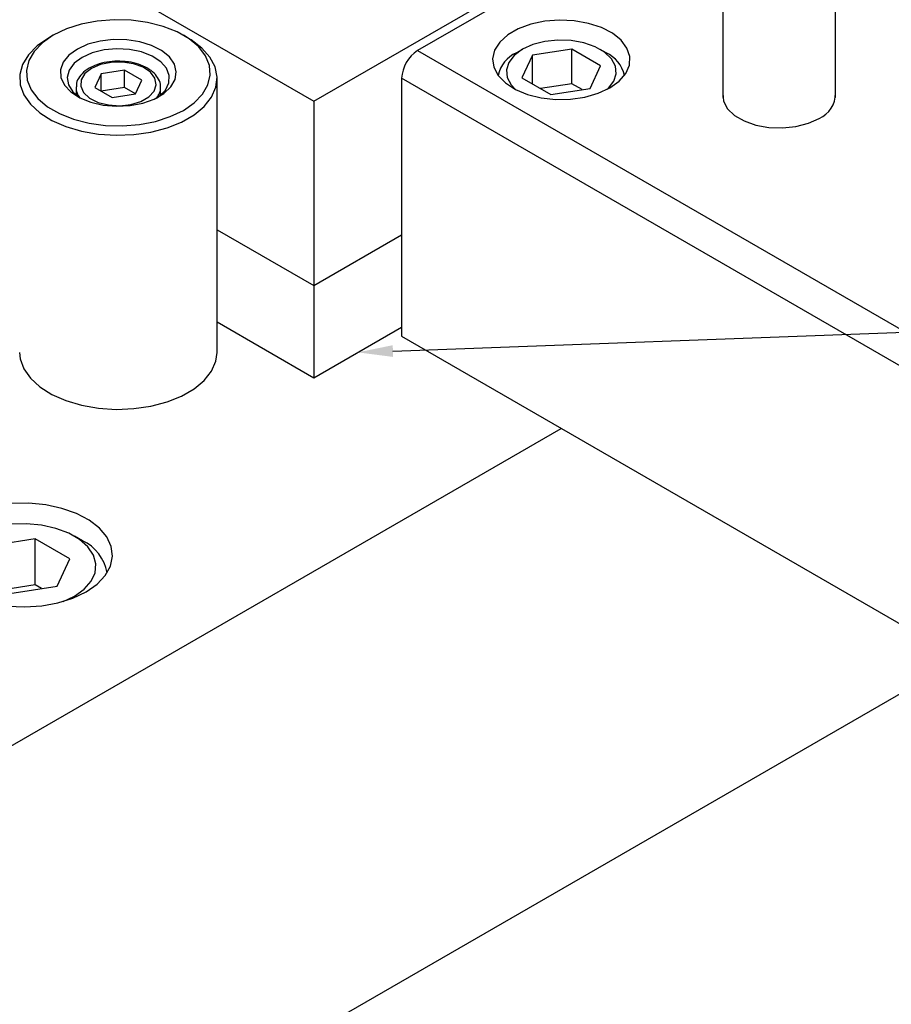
# Model space of a CAD drawing. Header units: inches. Extents: x 220 to 877, y 4 to 174.
# Tile 475 of 656: x 496.13 to 499.99, y 143.4 to 147.76. Entities that reach past the tile are written whole.
import ezdxf

# ---------------------------------------------------------------- set-up
doc = ezdxf.new("R2010")
doc.units = ezdxf.units.IN
doc.header["$LTSCALE"] = 0.5
doc.header["$MEASUREMENT"] = 0
for name, color, linetype in [('DIE-M-S', 8, 'Continuous'), ('DIE-M-S3', 8, 'Continuous'), ('DSS-M-S', 53, 'Continuous'), ('MFT-M-S', 8, 'Continuous'), ('RAI-M-S', 8, 'Continuous'), ('SID-M-S', 105, 'Continuous'), ('SVD-M-S', 8, 'Continuous')]:
    doc.layers.add(name, color=color, linetype=linetype)

msp = doc.modelspace()

# ---------------------------------------------------------------- linework, layer by layer
at = {"layer": 'DIE-M-S', "linetype": 'Continuous', "lineweight": 25}
for p, q in [((487.35693, 153.21427), (497.43321, 147.39736)), ((497.43321, 147.39736), (499.11942, 148.37079)), ((497.43321, 147.39736), (497.43321, 146.58082)), ((497.0045, 146.82831), (497.43321, 146.58082)), ((497.43321, 146.58082), (497.82211, 146.80533))]:
    msp.add_line(p, q, dxfattribs=at)
at = {"layer": 'DIE-M-S3', "linetype": 'Continuous', "lineweight": 25}
for p, q in [((496.4024, 147.7387), (496.33671, 147.71757)), ((496.4737, 147.75249), (496.4024, 147.7387)), ((496.54818, 147.75849), (496.4737, 147.75249)), ((496.6233, 147.75649), (496.54818, 147.75849)), ((496.6965, 147.74655), (496.6233, 147.75649)), ((496.76529, 147.72901), (496.6965, 147.74655)), ((496.82733, 147.70448), (496.76529, 147.72901)), ((496.25764, 147.67759), (496.20737, 147.64283)), ((496.27885, 147.68984), (496.23081, 147.65644)), ((496.27881, 147.68981), (496.25759, 147.67756)), ((496.33671, 147.71757), (496.27885, 147.68984)), ((496.8805, 147.67378), (496.82733, 147.70448)), ((496.87641, 147.67756), (496.85519, 147.68981)), ((496.88993, 147.6694), (496.87641, 147.67756)), ((496.20737, 147.64283), (496.16867, 147.60345)), ((496.23081, 147.65644), (496.19422, 147.61852)), ((496.43215, 147.64971), (496.38537, 147.62835)), ((496.4862, 147.66426), (496.43215, 147.64971)), ((496.54461, 147.67122), (496.4862, 147.66426)), ((496.60423, 147.67022), (496.54461, 147.67122)), ((496.66184, 147.66131), (496.60423, 147.67022)), ((496.71433, 147.64497), (496.66184, 147.66131)), ((496.75889, 147.62208), (496.71433, 147.64497)), ((496.923, 147.63797), (496.8805, 147.67378)), ((496.93744, 147.63337), (496.88993, 147.6694)), ((496.95338, 147.59826), (496.923, 147.63797)), ((496.97305, 147.59303), (496.93744, 147.63337)), ((496.16867, 147.60345), (496.14276, 147.56071)), ((496.19422, 147.61852), (496.17032, 147.57736)), ((496.34837, 147.60134), (496.32317, 147.57014)), ((496.38537, 147.62835), (496.34837, 147.60134)), ((496.40658, 147.59161), (496.37172, 147.56567)), ((496.45151, 147.61173), (496.40658, 147.59161)), ((496.50371, 147.62477), (496.45151, 147.61173)), ((496.55987, 147.62991), (496.50371, 147.62477)), ((496.61649, 147.62682), (496.55987, 147.62991)), ((496.67, 147.6157), (496.61649, 147.62682)), ((496.71703, 147.59724), (496.67, 147.6157)), ((496.75464, 147.57262), (496.71703, 147.59724)), ((496.7931, 147.59387), (496.75889, 147.62208)), ((496.81512, 147.56188), (496.7931, 147.59387)), ((496.97059, 147.556), (496.95338, 147.59826)), ((496.99561, 147.54966), (496.97305, 147.59303)), ((496.14276, 147.56071), (496.13049, 147.51599)), ((496.17032, 147.57736), (496.15993, 147.53436)), ((496.32317, 147.57014), (496.31111, 147.53642)), ((496.37172, 147.56567), (496.34914, 147.53554)), ((496.48859, 147.56016), (496.44834, 147.54301)), ((496.5358, 147.56969), (496.48859, 147.56016)), ((496.58579, 147.57077), (496.5358, 147.56969)), ((496.63411, 147.5633), (496.58579, 147.57077)), ((496.67646, 147.54793), (496.63411, 147.5633)), ((496.70909, 147.52605), (496.67646, 147.54793)), ((496.78046, 147.54336), (496.75464, 147.57262)), ((496.82376, 147.52781), (496.81512, 147.56188)), ((496.97407, 147.51263), (496.97059, 147.556)), ((497.00439, 147.50467), (496.99561, 147.54966)), ((496.13049, 147.51599), (496.13225, 147.47072)), ((496.15993, 147.53436), (496.16341, 147.491)), ((496.31111, 147.53642), (496.31284, 147.50201)), ((496.31284, 147.50201), (496.32828, 147.46875)), ((496.34914, 147.53554), (496.34024, 147.50311)), ((496.34024, 147.50311), (496.34559, 147.47043)), ((496.41863, 147.51977), (496.40211, 147.49252)), ((496.44834, 147.54301), (496.41863, 147.51977)), ((496.49045, 147.51869), (496.46244, 147.45833)), ((496.59502, 147.53487), (496.49045, 147.51869)), ((496.49045, 147.44216), (496.49045, 147.51869)), ((496.67156, 147.49068), (496.59502, 147.53487)), ((496.59502, 147.45832), (496.59502, 147.53487)), ((496.7291, 147.49958), (496.70909, 147.52605)), ((496.79286, 147.51133), (496.78046, 147.54336)), ((496.79108, 147.47851), (496.79286, 147.51133)), ((496.81856, 147.49351), (496.82376, 147.52781)), ((496.96368, 147.46964), (496.97407, 147.51263)), ((496.99911, 147.45949), (497.00439, 147.50467)), ((496.13225, 147.47072), (496.14798, 147.42636)), ((496.16341, 147.491), (496.18062, 147.44874)), ((496.32828, 147.46875), (496.35658, 147.43844)), ((496.34559, 147.47043), (496.36486, 147.43954)), ((496.3795, 147.45843), (496.3795, 147.42527)), ((496.40211, 147.49252), (496.40024, 147.46366)), ((496.40024, 147.46366), (496.41319, 147.43576)), ((496.46244, 147.45833), (496.53898, 147.41414)), ((496.59502, 147.45832), (496.49047, 147.44215)), ((496.64353, 147.43031), (496.59502, 147.45832)), ((496.64355, 147.43032), (496.67156, 147.49068)), ((496.7254, 147.44251), (496.7347, 147.47088)), ((496.7347, 147.47088), (496.7291, 147.49958)), ((496.7545, 147.42527), (496.7545, 147.45843)), ((496.76849, 147.43152), (496.7998, 147.46083)), ((496.77521, 147.44699), (496.79108, 147.47851)), ((496.7998, 147.46083), (496.81856, 147.49351)), ((496.93978, 147.42848), (496.96368, 147.46964)), ((496.97995, 147.41558), (496.99911, 147.45949)), ((497.0045, 146.2848), (497.0045, 147.499)), ((496.14798, 147.42636), (496.17718, 147.38434)), ((496.18062, 147.44874), (496.211, 147.40903)), ((496.35658, 147.43844), (496.39623, 147.41272)), ((496.36486, 147.43954), (496.39682, 147.41239)), ((496.39623, 147.41272), (496.44509, 147.39297)), ((496.41319, 147.43576), (496.4398, 147.41131)), ((496.53898, 147.41414), (496.64355, 147.43032)), ((496.66665, 147.39656), (496.70202, 147.41698)), ((496.70202, 147.41698), (496.7254, 147.44251)), ((496.72632, 147.40718), (496.76849, 147.43152)), ((496.73614, 147.41171), (496.74626, 147.41873)), ((496.74626, 147.41873), (496.77521, 147.44699)), ((496.90319, 147.39055), (496.93978, 147.42848)), ((496.94751, 147.37436), (496.97995, 147.41558)), ((496.17718, 147.38434), (496.21891, 147.346)), ((496.211, 147.40903), (496.2535, 147.37321)), ((496.2535, 147.37321), (496.30667, 147.34252)), ((496.39682, 147.41239), (496.39787, 147.41171)), ((496.4398, 147.41131), (496.47772, 147.39248)), ((496.44509, 147.39297), (496.50052, 147.38026)), ((496.47772, 147.39248), (496.52357, 147.38093)), ((496.50052, 147.38026), (496.55953, 147.37527)), ((496.52357, 147.38093), (496.57327, 147.37769)), ((496.55953, 147.37527), (496.61894, 147.37827)), ((496.57327, 147.37769), (496.62243, 147.38306)), ((496.61894, 147.37827), (496.67556, 147.3891)), ((496.62243, 147.38306), (496.66665, 147.39656)), ((496.67556, 147.3891), (496.72632, 147.40718)), ((496.85515, 147.35715), (496.90319, 147.39055)), ((496.90284, 147.33714), (496.94751, 147.37436)), ((496.21891, 147.346), (496.27183, 147.31258)), ((496.30667, 147.34252), (496.36871, 147.31798)), ((496.7316, 147.3083), (496.79729, 147.32942)), ((496.79729, 147.32942), (496.85515, 147.35715)), ((496.84738, 147.30512), (496.90284, 147.33714)), ((496.27183, 147.31258), (496.33424, 147.28515)), ((496.33424, 147.28515), (496.40412, 147.26459)), ((496.36871, 147.31798), (496.4375, 147.30045)), ((496.4375, 147.30045), (496.5107, 147.29051)), ((496.5107, 147.29051), (496.58582, 147.2885)), ((496.58582, 147.2885), (496.6603, 147.2945)), ((496.6603, 147.2945), (496.7316, 147.3083)), ((496.78291, 147.27934), (496.84738, 147.30512)), ((496.40412, 147.26459), (496.47924, 147.25157)), ((496.47924, 147.25157), (496.55718, 147.2465)), ((496.55718, 147.2465), (496.63544, 147.24955)), ((496.63544, 147.24955), (496.7115, 147.26061)), ((496.7115, 147.26061), (496.78291, 147.27934)), ((497.0045, 146.82831), (497.43321, 146.58082)), ((497.43321, 146.58082), (497.82211, 146.80533)), ((497.43321, 146.58082), (497.43321, 146.17255)), ((497.0045, 146.42003), (497.43321, 146.17255)), ((497.43321, 146.17255), (497.82211, 146.39706)), ((496.1295, 146.2848), (496.13225, 146.25653)), ((496.99911, 146.24529), (497.0045, 146.2848)), ((496.13225, 146.25653), (496.14798, 146.21217)), ((496.97995, 146.20139), (496.99911, 146.24529)), ((496.14798, 146.21217), (496.17718, 146.17014)), ((496.94751, 146.16016), (496.97995, 146.20139)), ((496.17718, 146.17014), (496.21891, 146.1318)), ((496.90284, 146.12294), (496.94751, 146.16016)), ((496.21891, 146.1318), (496.27183, 146.09838)), ((496.84738, 146.09093), (496.90284, 146.12294)), ((496.27183, 146.09838), (496.33424, 146.07095)), ((496.33424, 146.07095), (496.40412, 146.0504)), ((496.7115, 146.04641), (496.78291, 146.06514)), ((496.78291, 146.06514), (496.84738, 146.09093)), ((496.40412, 146.0504), (496.47924, 146.03737)), ((496.47924, 146.03737), (496.55718, 146.0323)), ((496.55718, 146.0323), (496.63544, 146.03535)), ((496.63544, 146.03535), (496.7115, 146.04641))]:
    msp.add_line(p, q, dxfattribs=at)
for centre, radius, start, end in [((496.45135, 147.45966), 0.07182, 179.26272, 221.55993), ((496.68069, 147.46043), 0.07381, 318.69603, 359.27894)]:
    msp.add_arc(centre, radius, start, end, dxfattribs=at)
for points, knots in [([(496.4385, 147.54398), (496.43239, 147.54016), (496.41467, 147.52904), (496.39424, 147.50708), (496.38077, 147.48194), (496.38109, 147.46641), (496.38121, 147.46085)], [0, 0, 0, 0, 0.18190995, 0.52839243, 0.83123053, 1, 1, 1, 1]), ([(496.58268, 147.57369), (496.57635, 147.57424), (496.55405, 147.57619), (496.51536, 147.57156), (496.47233, 147.56113), (496.44914, 147.54938), (496.4385, 147.54398)], [0, 0, 0, 0, 0.1219484, 0.4294864, 0.7381575, 1, 1, 1, 1]), ([(496.75347, 147.45977), (496.75376, 147.46172), (496.75555, 147.47383), (496.74631, 147.49595), (496.72696, 147.52257), (496.6966, 147.54512), (496.6576, 147.5621), (496.61827, 147.57219), (496.5924, 147.57328), (496.58268, 147.57369)], [0, 0, 0, 0, 0.0317377, 0.1966121, 0.3612686, 0.5335835, 0.7121662, 0.8918412, 1, 1, 1, 1])]:
    msp.add_open_spline(points, degree=3, knots=knots, dxfattribs=at)
at = {"layer": 'DSS-M-S', "linetype": 'Continuous', "lineweight": 25}
for p, q in [((494.1098, 143.39676), (498.52922, 145.94804)), ((496.17116, 145.61622), (496.09543, 145.61518)), ((496.24588, 145.60897), (496.17116, 145.61622)), ((496.31686, 145.59368), (496.24588, 145.60897)), ((496.38155, 145.57092), (496.31686, 145.59368)), ((496.43761, 145.5415), (496.38155, 145.57092)), ((496.48301, 145.50649), (496.43761, 145.5415)), ((496.51611, 145.46715), (496.48301, 145.50649)), ((496.53572, 145.4249), (496.51611, 145.46715)), ((496.54112, 145.38128), (496.53572, 145.4249)), ((496.53213, 145.33786), (496.54112, 145.38128)), ((496.50906, 145.2962), (496.53213, 145.33786)), ((496.47275, 145.25781), (496.50906, 145.2962)), ((496.42452, 145.22409), (496.47275, 145.25781)), ((496.29961, 145.17528), (496.3661, 145.19624)), ((496.3661, 145.19624), (496.42452, 145.22409)), ((496.07665, 145.15989), (496.15222, 145.15677)), ((496.15222, 145.15677), (496.22744, 145.16196)), ((496.22744, 145.16196), (496.29961, 145.17528)), ((494.1098, 141.35541), (500.29728, 144.92736))]:
    msp.add_line(p, q, dxfattribs=at)
at = {"layer": 'MFT-M-S', "linetype": 'Continuous', "lineweight": 25}
msp.add_line((495.52402, 142.17182), (500.29728, 144.92736), dxfattribs=at)
at = {"layer": 'RAI-M-S', "linetype": 'Continuous', "lineweight": 25}
for p, q in [((499.11942, 148.32997), (497.89283, 147.62187)), ((498.33845, 147.71806), (498.29189, 147.69118)), ((498.39393, 147.73853), (498.33845, 147.71806)), ((498.45573, 147.75164), (498.39393, 147.73853)), ((498.52098, 147.75677), (498.45573, 147.75164)), ((498.5866, 147.75369), (498.52098, 147.75677)), ((498.64955, 147.74253), (498.5866, 147.75369)), ((498.70687, 147.72382), (498.64955, 147.74253)), ((498.75588, 147.69844), (498.70687, 147.72382)), ((498.29189, 147.69118), (498.25643, 147.65915)), ((498.79429, 147.66757), (498.75588, 147.69844)), ((498.25643, 147.65915), (498.23372, 147.62347)), ((498.82031, 147.63265), (498.79429, 147.66757)), ((498.83272, 147.59532), (498.82031, 147.63265)), ((497.89283, 147.62187), (502.77186, 144.80526)), ((498.23372, 147.62347), (498.22483, 147.58581)), ((498.83093, 147.55732), (498.83272, 147.59532)), ((498.22483, 147.58581), (498.23018, 147.54793)), ((498.23018, 147.54793), (498.2495, 147.51159)), ((498.81504, 147.52043), (498.83093, 147.55732)), ((498.2495, 147.51159), (498.28191, 147.4785)), ((498.78579, 147.48638), (498.81504, 147.52043)), ((502.70115, 144.68279), (497.82211, 147.4994)), ((497.82211, 147.4994), (497.82211, 146.35624)), ((498.28191, 147.4785), (498.32588, 147.45021)), ((498.69322, 147.43294), (498.74454, 147.45675)), ((498.74454, 147.45675), (498.78579, 147.48638)), ((498.32588, 147.45021), (498.37936, 147.42803)), ((498.37936, 147.42803), (498.43984, 147.41301)), ((498.43984, 147.41301), (498.50451, 147.40585)), ((498.57033, 147.40688), (498.63423, 147.41605)), ((498.63423, 147.41605), (498.69322, 147.43294)), ((499.24442, 147.43303), (499.24438, 147.43262)), ((499.24438, 147.43262), (499.24803, 147.39783)), ((498.50451, 147.40585), (498.57033, 147.40688)), ((499.24803, 147.39783), (499.26599, 147.36454)), ((499.26599, 147.36454), (499.29723, 147.33471)), ((499.29723, 147.33471), (499.33993, 147.31006)), ((499.33993, 147.31006), (499.39161, 147.29202)), ((499.39161, 147.29202), (499.44927, 147.28165)), ((499.50955, 147.27955), (499.56895, 147.28583)), ((499.56895, 147.28583), (499.62402, 147.30014)), ((499.62402, 147.30014), (499.67155, 147.32164)), ((499.44927, 147.28165), (499.50955, 147.27955)), ((497.82211, 146.35624), (502.70115, 143.53963))]:
    msp.add_line(p, q, dxfattribs=at)
for centre, radius, start, end in [((497.97564, 147.49241), 0.15368, 122.60548, 177.39452), ((499.62599, 147.43097), 0.11845, 292.62239, 0.99211)]:
    msp.add_arc(centre, radius, start, end, dxfattribs=at)
at = {"layer": 'SID-M-S'}
msp.add_line((497.78356, 146.29052), (510.65747, 146.76253), dxfattribs=at)
msp.add_solid([(497.78451, 146.26454), (497.62766, 146.2848), (497.78451, 146.26454), (497.7826, 146.3165)], dxfattribs=at)
at = {"layer": 'SVD-M-S', "linetype": 'Continuous', "lineweight": 25}
for p, q in [((499.24442, 148.07908), (499.24442, 147.41476)), ((499.74442, 147.41476), (499.74442, 148.07908)), ((498.40312, 147.6484), (498.35686, 147.62748)), ((498.45671, 147.66232), (498.40312, 147.6484)), ((498.5145, 147.66843), (498.45671, 147.66232)), ((498.57316, 147.66639), (498.5145, 147.66843)), ((498.62926, 147.65629), (498.57316, 147.66639)), ((498.67955, 147.63874), (498.62926, 147.65629)), ((498.7211, 147.61476), (498.67955, 147.63874)), ((498.32062, 147.60077), (498.29651, 147.56984)), ((498.35686, 147.62748), (498.32062, 147.60077)), ((498.35684, 147.62746), (498.33032, 147.61214)), ((498.40185, 147.60151), (498.35523, 147.50106)), ((498.57584, 147.62842), (498.40185, 147.60151)), ((498.40185, 147.47415), (498.40185, 147.60151)), ((498.70322, 147.55489), (498.57584, 147.62842)), ((498.57584, 147.47532), (498.57584, 147.62842)), ((498.72813, 147.61214), (498.70161, 147.62746)), ((498.7515, 147.58573), (498.7211, 147.61476)), ((498.29651, 147.56984), (498.28592, 147.53647)), ((498.65659, 147.45445), (498.70322, 147.55489)), ((498.76898, 147.55334), (498.7515, 147.58573)), ((498.77253, 147.51948), (498.76898, 147.55334)), ((498.28592, 147.53647), (498.28946, 147.50261)), ((498.28946, 147.50261), (498.30695, 147.47023)), ((498.35523, 147.50106), (498.4826, 147.42753)), ((498.76193, 147.48611), (498.77253, 147.51948)), ((498.30695, 147.47023), (498.32638, 147.44995)), ((498.57584, 147.47532), (498.43702, 147.45385)), ((498.62143, 147.44901), (498.57584, 147.47532)), ((498.73782, 147.45518), (498.76193, 147.48611)), ((498.4826, 147.42753), (498.65659, 147.45445)), ((498.73206, 147.44995), (498.73782, 147.45518)), ((496.15975, 145.52512), (496.09189, 145.52307)), ((496.22685, 145.51899), (496.15975, 145.52512)), ((496.29028, 145.50493), (496.22685, 145.51899)), ((496.34727, 145.48357), (496.29028, 145.50493)), ((496.19877, 145.45849), (495.98964, 145.42614)), ((496.35187, 145.37011), (496.19877, 145.45849)), ((496.19877, 145.25436), (496.19877, 145.45849)), ((496.39531, 145.45584), (496.34727, 145.48357)), ((496.40794, 145.44999), (496.37258, 145.47041)), ((496.43231, 145.42294), (496.39531, 145.45584)), ((496.45666, 145.38632), (496.43231, 145.42294)), ((496.29583, 145.24938), (496.35187, 145.37011)), ((496.46729, 145.34758), (496.45666, 145.38632)), ((496.46373, 145.30841), (496.46729, 145.34758)), ((496.44615, 145.27053), (496.46373, 145.30841)), ((496.19877, 145.25436), (496.0594, 145.2328)), ((496.0867, 145.21704), (496.29583, 145.24938)), ((496.22607, 145.23859), (496.19877, 145.25436)), ((496.37255, 145.2051), (496.4153, 145.23558)), ((496.4153, 145.23558), (496.44615, 145.27053)), ((496.32234, 145.1814), (496.37255, 145.2051))]:
    msp.add_line(p, q, dxfattribs=at)
for centre, radius, start, end in [((498.38973, 147.48098), 0.144, 114.35368, 167.52336), ((498.66873, 147.48099), 0.14398, 12.47585, 65.63526), ((496.32702, 145.27461), 0.19314, 9.99118, 65.22957)]:
    msp.add_arc(centre, radius, start, end, dxfattribs=at)

doc.saveas('drawing.dxf')
